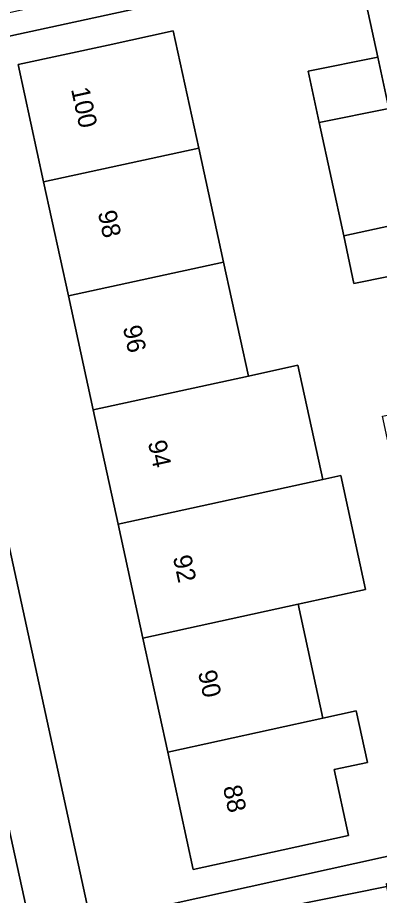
# Model space of a CAD drawing. Extents: x 160554 to 161248, y 385329 to 386506.
# Drawn here: x 160727.07 to 160746.74, y 385942.31 to 385989.96 of the extents above; entities that cross this region are included whole.
import ezdxf

# ---------------------------------------------------------------- set-up
doc = ezdxf.new("R2010")
doc.units = 0
for name, color, linetype in [('IMGEO_Erf', 7, 'Continuous'), ('IMGEO_Fietspad_gesloten', 7, 'Continuous'), ('IMGEO_Pand', 7, 'Continuous'), ('IMGEO_Pand_nummerreeks', 7, 'Continuous'), ('IMGEO_Voetpad_open', 7, 'Continuous')]:
    doc.layers.add(name, color=color, linetype=linetype)

msp = doc.modelspace()

# ---------------------------------------------------------------- linework, layer by layer
at = {"layer": 'IMGEO_Erf'}
for points in [[(160746.907, 385968.322), (160750.667, 385969.081), (160749.122, 385976.282), (160745.355, 385975.521), (160744.796, 385978.111), (160743.47, 385984.258), (160742.869, 385987.048), (160746.648, 385987.811), (160745.506, 385993.063), (160720.831, 385987.697), (160731.016, 385941.044), (160731.096, 385941.055), (160731.131, 385940.897), (160755.491, 385946.263), (160754.448, 385951.463), (160750.708, 385950.708), (160750.141, 385953.337), (160749.578, 385955.946), (160753.323, 385956.703), (160752.543, 385960.345), (160748.804, 385959.53), (160747.468, 385965.724)], [(160742.319, 385958.117), (160743.669, 385951.927), (160745.479, 385952.322), (160746.088, 385949.531), (160744.277, 385949.137), (160745.056, 385945.564), (160741.508, 385944.791), (160736.622, 385943.726), (160735.235, 385950.088), (160733.885, 385956.278), (160732.535, 385962.469), (160731.186, 385968.66), (160729.836, 385974.85), (160728.486, 385981.041), (160727.099, 385987.403), (160731.985, 385988.468), (160735.533, 385989.241), (160736.92, 385982.879), (160738.27, 385976.688), (160739.619, 385970.498), (160742.31, 385971.085), (160743.66, 385964.893), (160744.632, 385965.105), (160745.982, 385958.916)]]:
    msp.add_lwpolyline(points, close=True, dxfattribs=at)
msp.add_lwpolyline([(160785.322, 385945.206), (160775.685, 385943.115), (160775.268, 385945.028), (160772.456, 385944.411), (160771.673, 385948.284), (160764.583, 385946.749), (160765.37, 385942.857), (160762.906, 385942.316), (160760.173, 385941.717), (160759.384, 385945.622), (160752.285, 385944.084), (160753.078, 385940.16), (160750.544, 385939.604), (160747.909, 385939.026), (160747.146, 385942.799), (160739.868, 385941.328), (160740.651, 385937.453), (160737.93, 385936.903), (160737.146, 385940.778), (160731.429, 385939.532), (160731.466, 385939.363), (160731.404, 385939.381), (160736.496, 385916.182)], dxfattribs=at)
at = {"layer": 'IMGEO_Fietspad_gesloten'}
msp.add_lwpolyline([(160734.335, 385910.619), (160688.379, 386120.515), (160685.475, 386134.246)], dxfattribs=at)
at = {"layer": 'IMGEO_Pand'}
for points in [[(160736.92, 385982.879), (160735.533, 385989.241), (160731.985, 385988.468), (160727.099, 385987.403), (160728.486, 385981.041)], [(160746.648, 385987.811), (160742.869, 385987.048), (160743.47, 385984.258), (160747.247, 385985.021)], [(160747.247, 385985.021), (160743.47, 385984.258), (160744.796, 385978.111), (160748.554, 385978.931)], [(160728.486, 385981.041), (160729.836, 385974.85), (160738.27, 385976.688), (160736.92, 385982.879)], [(160748.554, 385978.931), (160744.796, 385978.111), (160745.355, 385975.521), (160749.122, 385976.282)], [(160739.619, 385970.498), (160738.27, 385976.688), (160729.836, 385974.85), (160731.186, 385968.66)], [(160742.31, 385971.085), (160739.619, 385970.498), (160731.186, 385968.66), (160732.535, 385962.469), (160743.66, 385964.893)], [(160744.632, 385965.105), (160743.66, 385964.893), (160732.535, 385962.469), (160733.885, 385956.278), (160742.319, 385958.117), (160745.982, 385958.916)], [(160743.669, 385951.927), (160742.319, 385958.117), (160733.885, 385956.278), (160735.235, 385950.088)], [(160744.277, 385949.137), (160746.088, 385949.531), (160745.479, 385952.322), (160743.669, 385951.927), (160735.235, 385950.088), (160736.622, 385943.726), (160741.508, 385944.791), (160745.056, 385945.564)]]:
    msp.add_lwpolyline(points, close=True, dxfattribs=at)
at = {"layer": 'IMGEO_Voetpad_open'}
for points in [[(160711.803, 386029.046), (160711.783, 386029.121), (160711.428, 386030.438), (160711.403, 386030.553), (160702.894, 386069.817), (160702.888, 386069.837), (160700.943, 386078.108), (160691.557, 386120.659), (160690.78, 386124.339), (160688.391, 386135.654), (160688.142, 386136.774), (160684.879, 386136.929), (160685.475, 386134.246), (160688.379, 386120.515), (160734.335, 385910.619)], [(160734.821, 385910.206), (160737.71, 385910.645), (160736.503, 385916.132), (160736.496, 385916.182), (160731.404, 385939.381), (160731.466, 385939.363), (160731.429, 385939.532), (160731.131, 385940.897), (160731.096, 385941.055), (160731.016, 385941.044), (160720.831, 385987.697), (160720.571, 385988.884), (160711.803, 386029.046)], [(160742.985, 385993.866), (160720.571, 385988.884), (160720.831, 385987.697), (160745.506, 385993.063), (160746.648, 385987.811), (160747.247, 385985.021), (160748.554, 385978.931), (160749.122, 385976.282), (160750.667, 385969.081), (160751.212, 385966.54), (160752.543, 385960.345), (160753.323, 385956.703), (160753.871, 385954.15), (160754.448, 385951.463), (160755.491, 385946.263), (160731.131, 385940.897)], [(160739.868, 385941.328), (160747.146, 385942.799), (160747.113, 385942.964), (160749.691, 385943.522), (160752.285, 385944.084), (160759.384, 385945.622), (160762.059, 385946.202), (160764.583, 385946.749), (160771.673, 385948.284), (160774.429, 385948.881), (160784.071, 385950.973), (160785.322, 385945.206), (160789.869, 385925.075)]]:
    msp.add_lwpolyline(points, dxfattribs=at)

# ---------------------------------------------------------------- texts
at = {"layer": 'IMGEO_Pand_nummerreeks'}
for s, rotation, p in [('100', 282.2998, (160729.969, 385986.074)), ('98', 282.2998, (160731.427, 385979.384)), ('96', 282.2998, (160732.787, 385973.148)), ('94', 282.3012, (160734.147, 385966.909)), ('92', 282.3012, (160735.506, 385960.673)), ('90', 282.2998, (160736.869, 385954.426)), ('88', 282.2998, (160738.229, 385948.187))]:
    msp.add_text(s, height=1, rotation=rotation, dxfattribs=at).set_placement(p)

doc.saveas('drawing.dxf')
